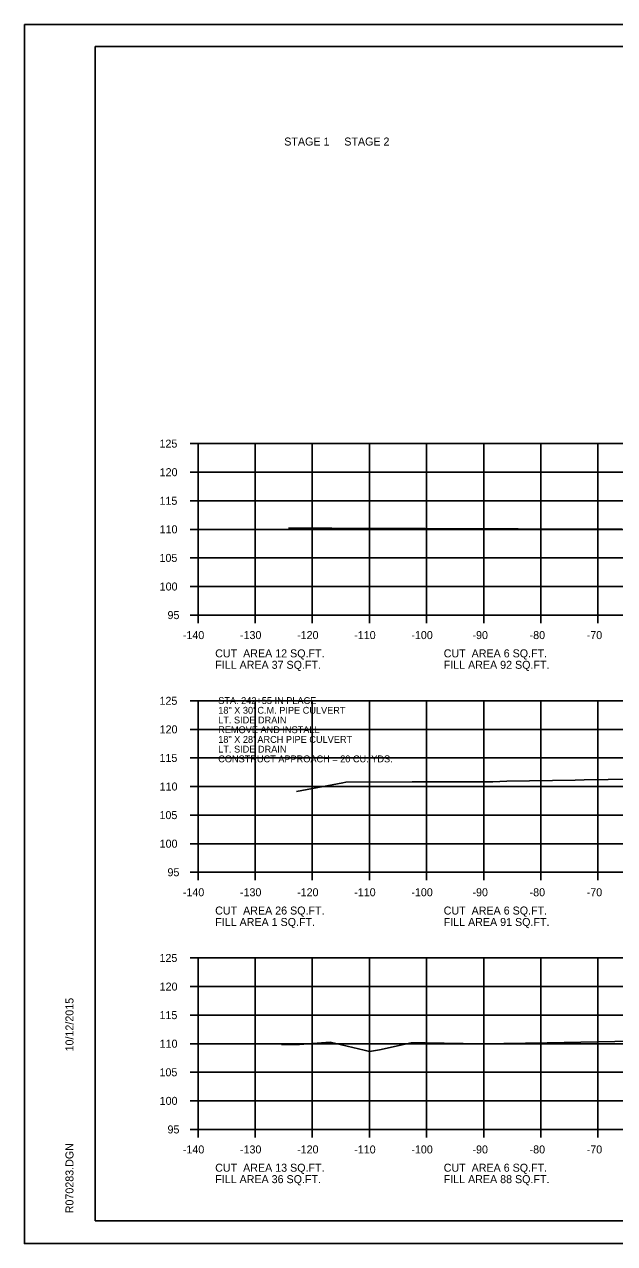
# Model space of a CAD drawing. Extents: x 1175611 to 1176402, y -433344 to -416213.
# Drawn here: x 1175610.6 to 1175713.9, y -422036.6 to -421823.3 of the extents above; entities that cross this region are included whole.
import ezdxf

# ---------------------------------------------------------------- set-up
doc = ezdxf.new("R2010")
doc.units = 0
for name, color, linetype in [('Default', 7, 'Continuous'), ('R_Axis', 7, 'Continuous'), ('R_Axis Annot', 7, 'Continuous'), ('R_Border', 7, 'Continuous'), ('R_Exist Surface', 7, 'Continuous'), ('R_Grid', 7, 'Continuous'), ('R_No Plot', 7, 'Continuous'), ('R_Water Annot', 7, 'Continuous')]:
    doc.layers.add(name, color=color, linetype=linetype)

msp = doc.modelspace()

# ---------------------------------------------------------------- linework, layer by layer
at = {"layer": 'R_Axis'}
for p, q in [((1175639.57, -421896.64), (1175640.97, -421896.64)), ((1175640.97, -421926.64), (1175640.97, -421896.64)), ((1175639.57, -421901.64), (1175640.97, -421901.64)), ((1175639.57, -421906.64), (1175640.97, -421906.64)), ((1175639.57, -421911.64), (1175640.97, -421911.64)), ((1175639.57, -421916.64), (1175640.97, -421916.64)), ((1175639.57, -421921.64), (1175640.97, -421921.64)), ((1175639.57, -421926.64), (1175640.97, -421926.64)), ((1175640.97, -421926.64), (1175920.97, -421926.64)), ((1175640.97, -421928.04), (1175640.97, -421926.64)), ((1175650.97, -421928.04), (1175650.97, -421926.64)), ((1175660.97, -421928.04), (1175660.97, -421926.64)), ((1175670.97, -421928.04), (1175670.97, -421926.64)), ((1175680.97, -421928.04), (1175680.97, -421926.64)), ((1175690.97, -421928.04), (1175690.97, -421926.64)), ((1175700.97, -421928.04), (1175700.97, -421926.64)), ((1175710.97, -421928.04), (1175710.97, -421926.64)), ((1175639.57, -421941.64), (1175640.97, -421941.64)), ((1175640.97, -421971.64), (1175640.97, -421941.64)), ((1175639.57, -421946.64), (1175640.97, -421946.64)), ((1175639.57, -421951.64), (1175640.97, -421951.64)), ((1175639.57, -421956.64), (1175640.97, -421956.64)), ((1175639.57, -421961.64), (1175640.97, -421961.64)), ((1175639.57, -421966.64), (1175640.97, -421966.64)), ((1175639.57, -421971.64), (1175640.97, -421971.64)), ((1175640.97, -421971.64), (1175920.97, -421971.64)), ((1175640.97, -421973.04), (1175640.97, -421971.64)), ((1175650.97, -421973.04), (1175650.97, -421971.64)), ((1175660.97, -421973.04), (1175660.97, -421971.64)), ((1175670.97, -421973.04), (1175670.97, -421971.64)), ((1175680.97, -421973.04), (1175680.97, -421971.64)), ((1175690.97, -421973.04), (1175690.97, -421971.64)), ((1175700.97, -421973.04), (1175700.97, -421971.64)), ((1175710.97, -421973.04), (1175710.97, -421971.64)), ((1175639.57, -421986.64), (1175640.97, -421986.64)), ((1175640.97, -422016.64), (1175640.97, -421986.64)), ((1175639.57, -421991.64), (1175640.97, -421991.64)), ((1175639.57, -421996.64), (1175640.97, -421996.64)), ((1175639.57, -422001.64), (1175640.97, -422001.64)), ((1175639.57, -422006.64), (1175640.97, -422006.64)), ((1175639.57, -422011.64), (1175640.97, -422011.64)), ((1175639.57, -422016.64), (1175640.97, -422016.64)), ((1175640.97, -422016.64), (1175920.97, -422016.64)), ((1175640.97, -422018.04), (1175640.97, -422016.64)), ((1175650.97, -422018.04), (1175650.97, -422016.64)), ((1175660.97, -422018.04), (1175660.97, -422016.64)), ((1175670.97, -422018.04), (1175670.97, -422016.64)), ((1175680.97, -422018.04), (1175680.97, -422016.64)), ((1175690.97, -422018.04), (1175690.97, -422016.64)), ((1175700.97, -422018.04), (1175700.97, -422016.64)), ((1175710.97, -422018.04), (1175710.97, -422016.64))]:
    msp.add_line(p, q, dxfattribs=at)
at = {"layer": 'R_Border'}
for p, q in [((1175622.97, -421827.18), (1175939.15, -421827.18)), ((1175622.97, -422032.64), (1175622.97, -421827.18)), ((1175622.97, -422032.64), (1175622.97, -422032.64)), ((1175939.15, -422032.64), (1175622.97, -422032.64))]:
    msp.add_line(p, q, dxfattribs=at)
at = {"layer": 'R_Exist Surface'}
for points in [[(1175656.8, -421911.46), (1175656.84, -421911.46), (1175661.93, -421911.41), (1175662.88, -421911.43), (1175663.41, -421911.46), (1175664.38, -421911.45), (1175713.35, -421911.59), (1175715.08, -421911.54)], [(1175658.18, -421957.5), (1175666.32, -421955.98), (1175666.81, -421955.9), (1175678.46, -421955.84), (1175681.16, -421955.84), (1175692.58, -421955.79), (1175695, -421955.73), (1175707, -421955.53), (1175708.56, -421955.49), (1175721.25, -421955.29)], [(1175655.56, -422001.76), (1175658.73, -422001.78), (1175664.12, -422001.39), (1175670.02, -422002.77), (1175670.99, -422003.02), (1175672.74, -422002.71), (1175678.29, -422001.5), (1175680.75, -422001.48), (1175690.73, -422001.66), (1175702.08, -422001.5), (1175722.77, -422001.07)]]:
    msp.add_lwpolyline(points, dxfattribs=at)
at = {"layer": 'R_Grid'}
for p, q in [((1175640.97, -421896.64), (1175920.97, -421896.64)), ((1175640.97, -421926.64), (1175640.97, -421896.64)), ((1175650.97, -421926.64), (1175650.97, -421896.64)), ((1175660.97, -421926.64), (1175660.97, -421896.64)), ((1175670.97, -421926.64), (1175670.97, -421896.64)), ((1175680.97, -421926.64), (1175680.97, -421896.64)), ((1175690.97, -421926.64), (1175690.97, -421896.64)), ((1175700.97, -421926.64), (1175700.97, -421896.64)), ((1175710.97, -421926.64), (1175710.97, -421896.64)), ((1175640.97, -421901.64), (1175920.97, -421901.64)), ((1175640.97, -421906.64), (1175920.97, -421906.64)), ((1175640.97, -421911.64), (1175920.97, -421911.64)), ((1175640.97, -421916.64), (1175920.97, -421916.64)), ((1175640.97, -421921.64), (1175920.97, -421921.64)), ((1175640.97, -421926.64), (1175920.97, -421926.64)), ((1175640.97, -421941.64), (1175920.97, -421941.64)), ((1175640.97, -421971.64), (1175640.97, -421941.64)), ((1175650.97, -421971.64), (1175650.97, -421941.64)), ((1175660.97, -421971.64), (1175660.97, -421941.64)), ((1175670.97, -421971.64), (1175670.97, -421941.64)), ((1175680.97, -421971.64), (1175680.97, -421941.64)), ((1175690.97, -421971.64), (1175690.97, -421941.64)), ((1175700.97, -421971.64), (1175700.97, -421941.64)), ((1175710.97, -421971.64), (1175710.97, -421941.64)), ((1175640.97, -421946.64), (1175920.97, -421946.64)), ((1175640.97, -421951.64), (1175920.97, -421951.64)), ((1175640.97, -421956.64), (1175920.97, -421956.64)), ((1175640.97, -421961.64), (1175920.97, -421961.64)), ((1175640.97, -421966.64), (1175920.97, -421966.64)), ((1175640.97, -421971.64), (1175920.97, -421971.64)), ((1175640.97, -421986.64), (1175920.97, -421986.64)), ((1175640.97, -422016.64), (1175640.97, -421986.64)), ((1175650.97, -422016.64), (1175650.97, -421986.64)), ((1175660.97, -422016.64), (1175660.97, -421986.64)), ((1175670.97, -422016.64), (1175670.97, -421986.64)), ((1175680.97, -422016.64), (1175680.97, -421986.64)), ((1175690.97, -422016.64), (1175690.97, -421986.64)), ((1175700.97, -422016.64), (1175700.97, -421986.64)), ((1175710.97, -422016.64), (1175710.97, -421986.64)), ((1175640.97, -421991.64), (1175920.97, -421991.64)), ((1175640.97, -421996.64), (1175920.97, -421996.64)), ((1175640.97, -422001.64), (1175920.97, -422001.64)), ((1175640.97, -422006.64), (1175920.97, -422006.64)), ((1175640.97, -422011.64), (1175920.97, -422011.64)), ((1175640.97, -422016.64), (1175920.97, -422016.64))]:
    msp.add_line(p, q, dxfattribs=at)
at = {"layer": 'R_No Plot'}
for p, q in [((1175610.57, -421823.28), (1175943.91, -421823.28)), ((1175610.57, -422036.62), (1175943.91, -422036.62))]:
    msp.add_line(p, q, dxfattribs=at)
msp.add_lwpolyline([(1175610.57, -421823.28), (1175943.91, -421823.28), (1175943.91, -422036.62), (1175610.57, -422036.62)], close=True, dxfattribs=at)

# ---------------------------------------------------------------- texts
at = {"layer": 'Default'}
for s, p in [('STAGE 1     STAGE 2', (1175656.06, -421844.48)), ('CUT  AREA 12 SQ.FT.', (1175643.97, -421934.04)), ('CUT  AREA 6 SQ.FT.', (1175683.97, -421934.04)), ('FILL AREA 37 SQ.FT.', (1175643.97, -421936.04)), ('FILL AREA 92 SQ.FT.', (1175683.97, -421936.04)), ('CUT  AREA 26 SQ.FT.', (1175643.97, -421979.04)), ('FILL AREA 1 SQ.FT.', (1175643.97, -421981.04)), ('CUT  AREA 6 SQ.FT.', (1175683.97, -421979.04)), ('FILL AREA 91 SQ.FT.', (1175683.97, -421981.04)), ('CUT  AREA 13 SQ.FT.', (1175643.97, -422024.04)), ('CUT  AREA 6 SQ.FT.', (1175683.97, -422024.04)), ('FILL AREA 36 SQ.FT.', (1175643.97, -422026.04)), ('FILL AREA 88 SQ.FT.', (1175683.97, -422026.04))]:
    msp.add_text(s, height=1.4, dxfattribs=at).set_placement(p)
at = {"layer": 'R_Axis Annot'}
for s, p in [('125', (1175634.22, -421897.34)), ('120', (1175634.25, -421902.34)), ('115', (1175634.22, -421907.34)), ('110', (1175634.25, -421912.34)), ('105', (1175634.22, -421917.34)), ('100', (1175634.25, -421922.34)), ('95', (1175635.62, -421927.34)), ('-140', (1175638.31, -421930.84)), ('-130', (1175648.31, -421930.84)), ('-120', (1175658.31, -421930.84)), ('-110', (1175668.31, -421930.84)), ('-100', (1175678.31, -421930.84)), ('-90', (1175689.01, -421930.84)), ('-80', (1175699.01, -421930.84)), ('-70', (1175709.01, -421930.84)), ('125', (1175634.22, -421942.34)), ('120', (1175634.25, -421947.34)), ('115', (1175634.22, -421952.34)), ('110', (1175634.25, -421957.34)), ('105', (1175634.22, -421962.34)), ('100', (1175634.25, -421967.34)), ('95', (1175635.62, -421972.34)), ('-140', (1175638.31, -421975.84)), ('-130', (1175648.31, -421975.84)), ('-120', (1175658.31, -421975.84)), ('-110', (1175668.31, -421975.84)), ('-100', (1175678.31, -421975.84)), ('-90', (1175689.01, -421975.84)), ('-80', (1175699.01, -421975.84)), ('-70', (1175709.01, -421975.84)), ('125', (1175634.22, -421987.34)), ('120', (1175634.25, -421992.34)), ('115', (1175634.22, -421997.34)), ('110', (1175634.25, -422002.34)), ('105', (1175634.22, -422007.34)), ('100', (1175634.25, -422012.34)), ('95', (1175635.62, -422017.34)), ('-140', (1175638.31, -422020.84)), ('-130', (1175648.31, -422020.84)), ('-120', (1175658.31, -422020.84)), ('-110', (1175668.31, -422020.84)), ('-100', (1175678.31, -422020.84)), ('-90', (1175689.01, -422020.84)), ('-80', (1175699.01, -422020.84)), ('-70', (1175709.01, -422020.84))]:
    msp.add_text(s, height=1.4, dxfattribs=at).set_placement(p)
at = {"layer": 'R_Border'}
for s, p in [('10/12/2015', (1175619.16, -422002.99)), ('R070283.DGN', (1175619.16, -422031.31))]:
    msp.add_text(s, height=1.4, rotation=90, dxfattribs=at).set_placement(p)
at = {"layer": 'R_Water Annot'}
for s, p in [('STA. 242+55 IN PLACE', (1175644.5, -421942.2)), ('18" X 30\' C.M. PIPE CULVERT', (1175644.5, -421943.9)), ('LT. SIDE DRAIN', (1175644.5, -421945.6)), ('REMOVE AND INSTALL', (1175644.5, -421947.3)), ('18" X 28\' ARCH PIPE CULVERT', (1175644.5, -421949)), ('LT. SIDE DRAIN ', (1175644.5, -421950.7)), ('CONSTRUCT APPROACH = 20 CU. YDS.', (1175644.5, -421952.4))]:
    msp.add_text(s, height=1.2, dxfattribs=at).set_placement(p)

doc.saveas('drawing.dxf')
